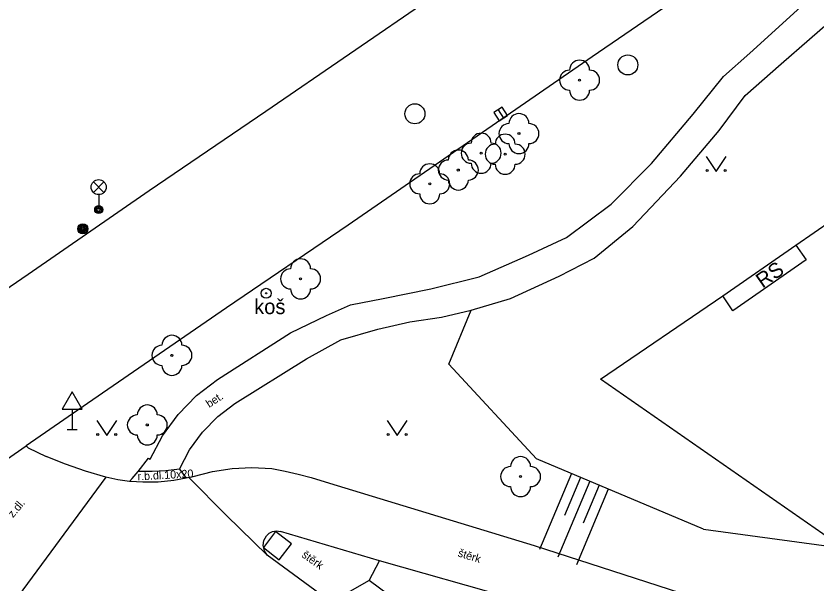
# Model space of a CAD drawing. Extents: x -600391 to -599491, y -1160176 to -1159402.
# Drawn here: x -599876.18 to -599836.16, y -1159847.28 to -1159818.89 of the extents above; entities that cross this region are included whole.
import ezdxf

# ---------------------------------------------------------------- set-up
doc = ezdxf.new("R2010")
doc.units = 0
for name, color, linetype in [('Level 10', 7, 'Continuous'), ('Level 11', 7, 'Continuous'), ('Level 14', 7, 'Continuous'), ('Level 15', 7, 'Continuous'), ('Level 22', 7, 'Continuous'), ('Level 24', 7, 'Continuous'), ('Level 25', 7, 'Continuous'), ('Level 26', 7, 'Continuous'), ('Level 27', 7, 'Continuous'), ('Level 33', 7, 'Continuous'), ('Level 34', 7, 'Continuous'), ('Level 36', 7, 'Continuous'), ('Level 40', 7, 'Continuous'), ('Level 41', 7, 'Continuous'), ('Level 42', 7, 'Continuous'), ('Level 7', 7, 'Continuous')]:
    doc.layers.add(name, color=color, linetype=linetype)

msp = doc.modelspace()

# ---------------------------------------------------------------- linework, layer by layer
at = {"layer": 'Level 10'}
for points in [[(-599908.3, -1159854.16), (-599900.65, -1159848.98), (-599894.29, -1159844.6), (-599887.33, -1159839.84), (-599885.81, -1159838.8), (-599882.41, -1159836.47), (-599875.58, -1159831.8), (-599869.53, -1159827.62), (-599863.69, -1159823.65), (-599851.15, -1159815.03), (-599844.29, -1159810.29), (-599837.59, -1159805.67), (-599828.35, -1159799.44)], [(-599829.8, -1159808.85), (-599833.71, -1159811.54), (-599840.45, -1159816.16), (-599841.86, -1159817.13), (-599847.4, -1159820.94), (-599859.59, -1159829.34), (-599865.66, -1159833.47), (-599871.32, -1159837.37), (-599872.61, -1159838.25), (-599875.68, -1159840.38)], [(-599875.68, -1159840.38), (-599875.57, -1159840.47)], [(-599875.57, -1159840.47), (-599874.68, -1159840.9)], [(-599871.7, -1159841.93), (-599872.71, -1159841.64), (-599873.7, -1159841.29), (-599874.68, -1159840.9)], [(-599871.09, -1159842.07), (-599871.7, -1159841.93)], [(-599867.54, -1159841.96), (-599867.68, -1159841.99), (-599868.3, -1159842.11), (-599869.07, -1159842.18), (-599869.85, -1159842.19)], [(-599863.63, -1159845.84), (-599865.67, -1159843.85), (-599867.54, -1159841.96)], [(-599870.47, -1159842.16), (-599870.51, -1159842.15), (-599871.09, -1159842.07)], [(-599869.85, -1159842.19), (-599870.47, -1159842.16)], [(-599852.48, -1159848.74), (-599853.83, -1159850.59), (-599853.91, -1159850.53), (-599858.54, -1159847.1), (-599860.44, -1159848.18), (-599863.63, -1159845.84)]]:
    msp.add_lwpolyline(points, dxfattribs=at)
at = {"layer": 'Level 11'}
for points in [[(-599866.12, -1159837.06), (-599862.47, -1159834.72), (-599860.67, -1159833.86), (-599859.46, -1159833.32), (-599857.84, -1159833.01), (-599855.46, -1159832.52), (-599853.04, -1159831.93), (-599850.57, -1159830.85), (-599848.68, -1159829.96), (-599846.44, -1159828.29), (-599844.42, -1159826.27), (-599842.35, -1159823.8), (-599840.83, -1159821.92), (-599839.52, -1159820.75), (-599833.86, -1159815.59), (-599832.2, -1159814.19), (-599829.82, -1159812.35), (-599825.9, -1159809.52)], [(-599865.24, -1159838.25), (-599861.66, -1159836.02), (-599859.95, -1159835.07), (-599858.11, -1159834.54), (-599856.5, -1159834.18), (-599854.92, -1159833.95), (-599853.44, -1159833.59), (-599851.47, -1159833.01), (-599849.04, -1159831.89), (-599847.29, -1159830.99), (-599845.36, -1159829.42), (-599842.98, -1159826.9), (-599841.05, -1159824.61), (-599839.75, -1159822.86), (-599837.95, -1159821.29), (-599835.12, -1159818.82), (-599831.62, -1159815.86), (-599824.79, -1159810.57)], [(-599869.48, -1159841.03), (-599868.86, -1159839.87), (-599868.08, -1159838.8), (-599867.16, -1159837.86), (-599866.12, -1159837.06)], [(-599868.02, -1159841.53), (-599867.51, -1159840.57), (-599866.86, -1159839.69), (-599866.1, -1159838.91), (-599865.24, -1159838.25)], [(-599881.06, -1159844.1), (-599878.2, -1159842.12), (-599875.68, -1159840.38)], [(-599870.07, -1159841.65), (-599869.56, -1159840.99)], [(-599869.56, -1159840.99), (-599869.48, -1159841.03)], [(-599868.02, -1159841.53), (-599868.7, -1159841.62), (-599869.38, -1159841.66), (-599870.07, -1159841.65)], [(-599868.02, -1159841.53), (-599867.68, -1159841.99)], [(-599867.33, -1159841.91), (-599866.37, -1159841.65), (-599865.38, -1159841.5), (-599864.39, -1159841.45), (-599863.39, -1159841.51)], [(-599863.39, -1159841.51), (-599862.73, -1159841.64), (-599862.08, -1159841.79), (-599861.44, -1159841.96)], [(-599871.7, -1159841.93), (-599876.54, -1159848.52), (-599876.56, -1159848.5)], [(-599870.51, -1159842.15), (-599870.38, -1159842), (-599870.07, -1159841.65)], [(-599867.54, -1159841.96), (-599867.33, -1159841.91)], [(-599861.44, -1159841.96), (-599860.51, -1159842.23)], [(-599860.51, -1159842.23), (-599850.29, -1159845.36), (-599840.76, -1159848.43), (-599836.76, -1159849.62), (-599832.08, -1159850.8)], [(-599863.67, -1159844.87), (-599863.53, -1159844.73), (-599863.36, -1159844.65), (-599863.16, -1159844.62), (-599862.97, -1159844.65)], [(-599840.92, -1159851.21), (-599851.44, -1159847.99), (-599858.02, -1159846.11), (-599862.97, -1159844.65)], [(-599863.77, -1159845.62), (-599863.83, -1159845.36), (-599863.79, -1159845.1)], [(-599863.79, -1159845.1), (-599863.67, -1159844.87)], [(-599863.63, -1159845.84), (-599863.77, -1159845.62)], [(-599858.54, -1159847.1), (-599858.02, -1159846.11)]]:
    msp.add_lwpolyline(points, dxfattribs=at)
at = {"layer": 'Level 14'}
for points in [[(-599841.83, -1159844.53), (-599850.18, -1159841.02), (-599854.56, -1159836.29), (-599853.44, -1159833.59)], [(-599841.83, -1159844.53), (-599834.83, -1159845.49)]]:
    msp.add_lwpolyline(points, dxfattribs=at)
at = {"layer": 'Level 15'}
for points in [[(-599848.43, -1159841.76), (-599850.03, -1159845.55)], [(-599847.97, -1159841.95), (-599848.77, -1159843.85)], [(-599847.51, -1159842.14), (-599849.1, -1159845.94)], [(-599847.05, -1159842.34), (-599847.85, -1159844.23)], [(-599846.59, -1159842.53), (-599848.18, -1159846.32)]]:
    msp.add_lwpolyline(points, dxfattribs=at)
at = {"layer": 'Level 22'}
for centre in [(-599848.02, -1159822.1), (-599851.05, -1159824.77), (-599852.94, -1159825.75), (-599851.74, -1159825.8), (-599854.08, -1159826.59), (-599855.51, -1159827.28), (-599861.96, -1159832.03), (-599868.39, -1159835.85), (-599869.62, -1159839.33), (-599850.97, -1159841.91)]:
    msp.add_circle(centre, 0.05, dxfattribs=at)
for centre, start, end in [((-599848.02, -1159821.6), 0, 180), ((-599848.52, -1159822.1), 90, 270), ((-599847.52, -1159822.1), 270, 90), ((-599848.02, -1159822.6), 180, 0), ((-599851.05, -1159824.27), 0, 180), ((-599851.55, -1159824.77), 90, 270), ((-599850.55, -1159824.77), 270, 90), ((-599852.94, -1159825.25), 0, 180), ((-599851.74, -1159825.3), 0, 180), ((-599854.08, -1159826.09), 0, 180), ((-599853.44, -1159825.75), 90, 270), ((-599852.24, -1159825.8), 90, 270), ((-599852.44, -1159825.75), 270, 90), ((-599851.05, -1159825.27), 180, 0), ((-599851.24, -1159825.8), 270, 90), ((-599855.51, -1159826.78), 0, 180), ((-599854.58, -1159826.59), 90, 270), ((-599853.58, -1159826.59), 270, 90), ((-599852.94, -1159826.25), 180, 0), ((-599851.74, -1159826.3), 180, 0), ((-599856.01, -1159827.28), 90, 270), ((-599855.01, -1159827.28), 270, 90), ((-599854.08, -1159827.09), 180, 0), ((-599855.51, -1159827.78), 180, 0), ((-599861.96, -1159831.53), 0, 180), ((-599862.46, -1159832.03), 90, 270), ((-599861.46, -1159832.03), 270, 90), ((-599861.96, -1159832.53), 180, 0), ((-599868.39, -1159835.35), 0, 180), ((-599868.89, -1159835.85), 90, 270), ((-599867.89, -1159835.85), 270, 90), ((-599868.39, -1159836.35), 180, 0), ((-599869.62, -1159838.83), 0, 180), ((-599870.12, -1159839.33), 90, 270), ((-599869.12, -1159839.33), 270, 90), ((-599869.62, -1159839.83), 180, 0), ((-599850.97, -1159841.41), 0, 180), ((-599851.47, -1159841.91), 90, 270), ((-599850.47, -1159841.91), 270, 90), ((-599850.97, -1159842.41), 180, 0)]:
    msp.add_arc(centre, 0.5, start, end, dxfattribs=at)
at = {"layer": 'Level 24'}
for points in [[(-599840.87, -1159832.88), (-599837.22, -1159830.34)], [(-599837.22, -1159830.34), (-599836.7, -1159831.08)], [(-599836.7, -1159831.08), (-599840.36, -1159833.62)], [(-599840.36, -1159833.62), (-599840.87, -1159832.88)]]:
    msp.add_lwpolyline(points, dxfattribs=at)
at = {"layer": 'Level 25'}
for centre, radius in [((-599872.84, -1159829.53), 0.25), ((-599872.84, -1159829.53), 0.2), ((-599872.84, -1159829.53), 0.15), ((-599872.84, -1159829.53), 0.1), ((-599872.84, -1159829.53), 0.05), ((-599863.68, -1159832.75), 0.25), ((-599863.68, -1159832.75), 0.0303)]:
    msp.add_circle(centre, radius, dxfattribs=at)
at = {"layer": 'Level 26'}
msp.add_lwpolyline([(-599863.821, -1159845.456), (-599863.024, -1159846.061), (-599862.419, -1159845.264), (-599863.216, -1159844.659)], close=True, dxfattribs=at)
at = {"layer": 'Level 27'}
msp.add_line((-599852.095, -1159823.58), (-599851.825, -1159824), dxfattribs=at)
msp.add_lwpolyline([(-599852.305, -1159823.715), (-599852.035, -1159824.135), (-599851.615, -1159823.865), (-599851.885, -1159823.445)], close=True, dxfattribs=at)
for centre in [(-599845.61, -1159821.34), (-599856.25, -1159823.78)]:
    msp.add_circle(centre, 0.5, dxfattribs=at)
at = {"layer": 'Level 33'}
for p, q in [((-599872.315, -1159827.71), (-599871.785, -1159827.18)), ((-599872.315, -1159827.18), (-599871.785, -1159827.71)), ((-599872.05, -1159827.82), (-599872.05, -1159828.57))]:
    msp.add_line(p, q, dxfattribs=at)
for centre, radius in [((-599872.05, -1159827.445), 0.375), ((-599872.05, -1159828.57), 0.2), ((-599872.05, -1159828.57), 0.145), ((-599872.05, -1159828.57), 0.0876)]:
    msp.add_circle(centre, radius, dxfattribs=at)
at = {"layer": 'Level 34'}
for p, q in [((-599873.38, -1159838.532), (-599873.38, -1159839.55)), ((-599873.63, -1159839.55), (-599873.13, -1159839.55))]:
    msp.add_line(p, q, dxfattribs=at)
msp.add_lwpolyline([(-599873.88, -1159838.532), (-599872.88, -1159838.532), (-599873.38, -1159837.666)], close=True, dxfattribs=at)
at = {"layer": 'Level 36'}
for points in [[(-599841.7, -1159825.92), (-599841.2, -1159826.67), (-599840.7, -1159825.92)], [(-599872.15, -1159839.1), (-599871.65, -1159839.85), (-599871.15, -1159839.1)], [(-599857.64, -1159839.11), (-599857.14, -1159839.86), (-599856.64, -1159839.11)]]:
    msp.add_lwpolyline(points, dxfattribs=at)
for centre in [(-599841.65, -1159826.62), (-599840.751, -1159826.62), (-599872.1, -1159839.8), (-599871.201, -1159839.8), (-599857.59, -1159839.81), (-599856.691, -1159839.81)]:
    msp.add_circle(centre, 0.05, dxfattribs=at)
at = {"layer": 'Level 7'}
for points in [[(-599837.22, -1159830.34), (-599820.73, -1159818.95)], [(-599834.83, -1159845.49), (-599835.1, -1159845.3), (-599846.98, -1159837.04), (-599840.87, -1159832.88)]]:
    msp.add_lwpolyline(points, dxfattribs=at)

# ---------------------------------------------------------------- texts
at = {"layer": 'Level 40'}
for s, rotation, p in [('bet.', 33, (-599866.53, -1159838.48)), ('r.b.dl.10x20', 3.108, (-599870.1, -1159842.1)), ('z.dl.', 50, (-599876.33, -1159843.99)), ('štěrk', 324.6665, (-599861.94, -1159845.9)), ('štěrk', 343, (-599854.13, -1159845.89))]:
    msp.add_text(s, height=0.4, rotation=rotation, dxfattribs=at).set_placement(p)
at = {"layer": 'Level 41'}
msp.add_text('RS', height=0.75, rotation=34.83, dxfattribs=at).set_placement((-599838.88, -1159832.52))
at = {"layer": 'Level 42'}
msp.add_text('koš', height=0.75, dxfattribs=at).set_placement((-599864.28, -1159833.79))

doc.saveas('drawing.dxf')
